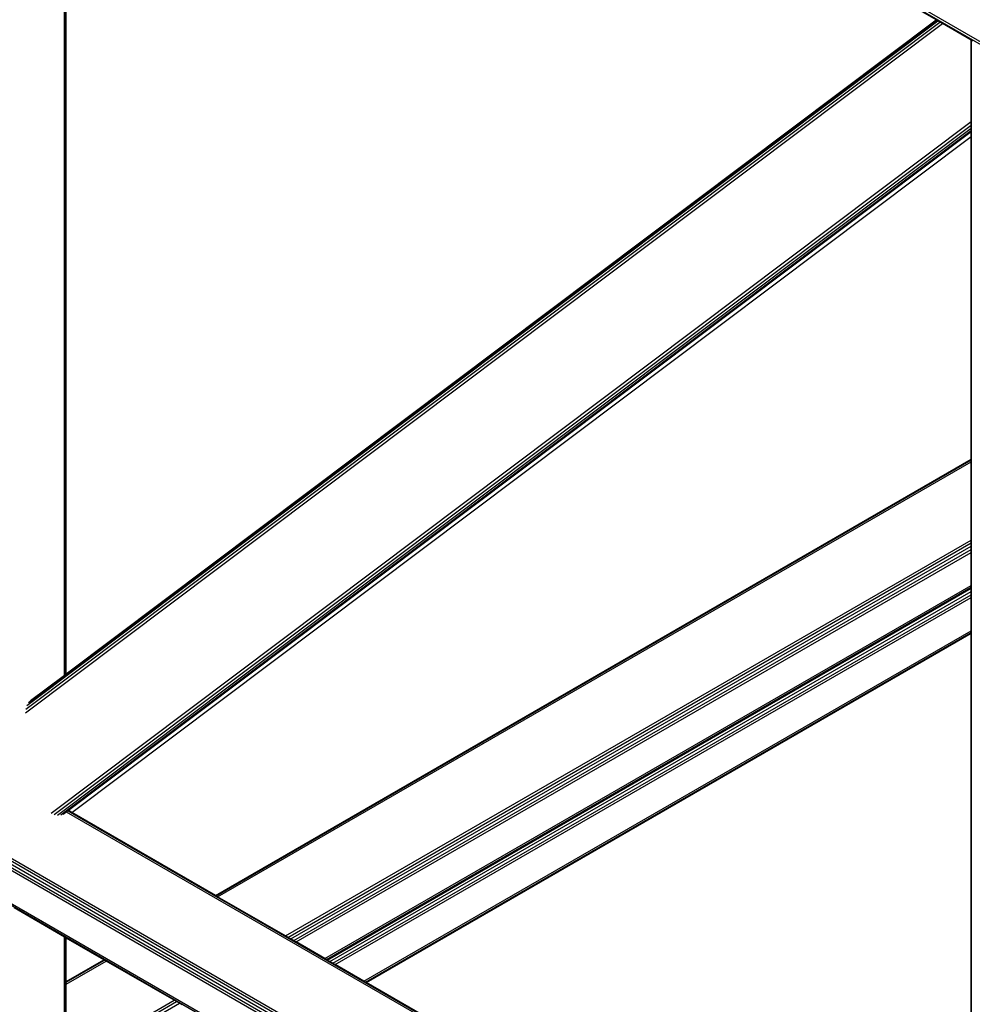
# Model space of a CAD drawing. Header units: millimetres. Extents: x 10 to 1250, y -62 to 528.
# Tile 529 of 656: x 598.94 to 599.97, y 508.99 to 510.06. Entities that reach past the tile are written whole.
import ezdxf

# ---------------------------------------------------------------- set-up
doc = ezdxf.new("R2010")
doc.units = ezdxf.units.MM
doc.header["$LTSCALE"] = 0.05

msp = doc.modelspace()

# ---------------------------------------------------------------- linework, layer by layer
at = {"color": 8}
for p, q in [((605.3218, 506.9506), (597.9541, 511.2043)), ((605.3218, 506.9477), (597.9547, 511.2011)), ((599.9285, 510.0605), (599.1438, 510.5136)), ((598.9866, 509.3522), (598.9866, 510.2379)), ((598.987, 509.3526), (598.987, 510.2387)), ((598.9852, 509.3512), (598.9852, 510.2354)), ((598.9428, 509.3103), (599.9353, 510.0566)), ((598.9433, 509.3144), (599.9325, 510.0582)), ((598.9445, 509.3184), (599.9302, 510.0595)), ((598.9463, 509.3216), (599.9288, 510.0603)), ((598.987, 509.3526), (599.9285, 510.0605)), ((599.9288, 510.0603), (599.9285, 510.0605)), ((599.9302, 510.0595), (599.9288, 510.0603)), ((599.9325, 510.0582), (599.9302, 510.0595)), ((599.9353, 510.0566), (599.9325, 510.0582)), ((599.9664, 510.0386), (599.9353, 510.0566)), ((599.9669, 510.0383), (599.9664, 510.0386)), ((599.9664, 509.9506), (599.9664, 510.0386)), ((599.9669, 509.951), (599.9669, 510.0383)), ((599.9683, 510.0375), (599.9669, 510.0383)), ((598.9706, 509.2018), (599.9664, 509.9506)), ((599.9664, 509.9506), (599.9669, 509.951)), ((599.9664, 509.9467), (599.9664, 509.9506)), ((599.9669, 509.9471), (599.9669, 509.951)), ((598.9739, 509.2004), (599.9664, 509.9467)), ((598.9776, 509.1997), (599.9664, 509.9432)), ((598.9811, 509.1998), (599.9664, 509.9408)), ((598.9838, 509.2008), (599.9664, 509.9396)), ((599.9664, 509.9467), (599.9669, 509.9471)), ((599.9664, 509.9432), (599.9664, 509.9467)), ((599.9664, 509.9432), (599.9669, 509.9436)), ((599.9664, 509.9408), (599.9664, 509.9432)), ((599.9664, 509.9408), (599.9669, 509.9411)), ((599.9664, 509.9396), (599.9664, 509.9408)), ((599.9664, 509.9396), (599.9669, 509.94)), ((599.9664, 509.9342), (599.9664, 509.9396)), ((599.9669, 509.9436), (599.9669, 509.9471)), ((599.9669, 509.9411), (599.9669, 509.9436)), ((599.9669, 509.94), (599.9669, 509.9411)), ((599.9669, 509.9345), (599.9669, 509.94)), ((598.9932, 509.2023), (599.9664, 509.9342)), ((599.9664, 509.9342), (599.9669, 509.9345)), ((599.9664, 509.5848), (599.9664, 509.9342)), ((599.9669, 509.5851), (599.9669, 509.9345)), ((599.1486, 509.1126), (599.9664, 509.5848)), ((599.1492, 509.1123), (599.9664, 509.5841)), ((599.1509, 509.1113), (599.9664, 509.5821)), ((599.9664, 509.5848), (599.9669, 509.5851)), ((599.9664, 509.5841), (599.9664, 509.5848)), ((599.9664, 509.5841), (599.9669, 509.5844)), ((599.9664, 509.5821), (599.9664, 509.5841)), ((599.9664, 509.5821), (599.9669, 509.5824)), ((599.9664, 509.4973), (599.9664, 509.5821)), ((599.9669, 509.5844), (599.9669, 509.5851)), ((599.9669, 509.5824), (599.9669, 509.5844)), ((599.9669, 509.4975), (599.9669, 509.5824)), ((599.2244, 509.0688), (599.9664, 509.4973)), ((599.227, 509.0673), (599.9664, 509.4943)), ((599.9664, 509.4973), (599.9669, 509.4975)), ((599.9664, 509.4943), (599.9664, 509.4973)), ((599.9664, 509.4943), (599.9669, 509.4945)), ((599.9664, 509.4907), (599.9664, 509.4943)), ((599.9669, 509.4945), (599.9669, 509.4975)), ((599.9669, 509.491), (599.9669, 509.4945)), ((599.2301, 509.0656), (599.9664, 509.4907)), ((599.2332, 509.0638), (599.9664, 509.4871)), ((599.2358, 509.0623), (599.9664, 509.4841)), ((599.9664, 509.4907), (599.9669, 509.491)), ((599.9664, 509.4871), (599.9664, 509.4907)), ((599.9664, 509.4871), (599.9669, 509.4874)), ((599.9664, 509.4841), (599.9664, 509.4871)), ((599.9664, 509.4841), (599.9669, 509.4844)), ((599.9664, 509.4483), (599.9664, 509.4841)), ((599.9669, 509.4874), (599.9669, 509.491)), ((599.9669, 509.4844), (599.9669, 509.4874)), ((599.9669, 509.4485), (599.9669, 509.4844)), ((599.9664, 509.4483), (599.9669, 509.4485)), ((599.9669, 509.4465), (599.9669, 509.4485)), ((599.2668, 509.0443), (599.9664, 509.4483)), ((599.2686, 509.0433), (599.9664, 509.4463)), ((599.2692, 509.043), (599.9664, 509.4455)), ((599.2694, 509.0428), (599.9664, 509.4453)), ((599.2725, 509.0411), (599.9664, 509.4417)), ((599.2756, 509.0393), (599.9664, 509.4381)), ((599.9664, 509.4463), (599.9664, 509.4483)), ((599.9664, 509.4463), (599.9669, 509.4465)), ((599.9664, 509.4455), (599.9664, 509.4463)), ((599.9664, 509.4455), (599.9669, 509.4458)), ((599.9664, 509.4453), (599.9669, 509.4455)), ((599.9664, 509.4453), (599.9664, 509.4455)), ((599.9664, 509.4417), (599.9664, 509.4453)), ((599.9664, 509.4417), (599.9669, 509.442)), ((599.9664, 509.4381), (599.9664, 509.4417)), ((599.9664, 509.4381), (599.9669, 509.4384)), ((599.9664, 509.4351), (599.9664, 509.4381)), ((599.9669, 509.4458), (599.9669, 509.4465)), ((599.9669, 509.4455), (599.9669, 509.4458)), ((599.9669, 509.442), (599.9669, 509.4455)), ((599.9669, 509.4384), (599.9669, 509.442)), ((599.9669, 509.4354), (599.9669, 509.4384)), ((599.2782, 509.0378), (599.9664, 509.4351)), ((599.9664, 509.4351), (599.9669, 509.4354)), ((599.9664, 509.3993), (599.9664, 509.4351)), ((599.9669, 509.3996), (599.9669, 509.4354)), ((599.3092, 509.0198), (599.9664, 509.3993)), ((599.311, 509.0188), (599.9664, 509.3973)), ((599.3116, 509.0185), (599.9664, 509.3966)), ((599.9664, 509.3993), (599.9669, 509.3996)), ((599.9664, 509.3973), (599.9664, 509.3993)), ((599.9664, 509.3973), (599.9669, 509.3975)), ((599.9664, 509.3966), (599.9664, 509.3973)), ((599.9664, 509.3966), (599.9669, 509.3968)), ((599.9664, 508.7884), (599.9664, 509.3966)), ((599.9669, 509.3975), (599.9669, 509.3996)), ((599.9669, 509.3968), (599.9669, 509.3975)), ((599.9669, 508.7893), (599.9669, 509.3968)), ((598.9485, 509.3236), (598.9852, 509.3512)), ((598.9852, 509.3512), (598.9866, 509.3522)), ((598.9866, 509.3522), (598.987, 509.3526)), ((599.9664, 508.6397), (598.9893, 509.2039)), ((598.9932, 509.2023), (598.9901, 509.2041)), ((599.9451, 508.555), (598.8395, 509.1934)), ((599.9464, 508.5579), (598.8407, 509.1962)), ((599.9482, 508.5604), (598.8426, 509.1987)), ((599.9504, 508.5621), (598.8448, 509.2004)), ((599.9664, 508.6377), (598.9875, 509.2029)), ((599.1486, 509.1126), (598.9932, 509.2023)), ((599.9447, 508.5523), (598.8391, 509.1906)), ((599.9447, 508.5164), (598.8391, 509.1547)), ((599.9451, 508.5141), (598.8395, 509.1525)), ((599.1492, 509.1123), (599.1486, 509.1126)), ((599.1509, 509.1113), (599.1492, 509.1123)), ((599.2244, 509.0688), (599.1509, 509.1113)), ((598.9852, 509.0677), (598.9306, 509.0992)), ((598.9852, 509.0183), (598.9852, 509.0677)), ((598.9866, 509.0669), (598.9852, 509.0677)), ((598.9866, 509.0191), (598.9866, 509.0669)), ((598.987, 509.0666), (598.9866, 509.0669)), ((598.987, 509.0194), (598.987, 509.0666)), ((599.0279, 509.043), (598.987, 509.0666)), ((599.227, 509.0673), (599.2244, 509.0688)), ((599.2301, 509.0656), (599.227, 509.0673)), ((599.2332, 509.0638), (599.2301, 509.0656)), ((599.2358, 509.0623), (599.2332, 509.0638)), ((599.2668, 509.0443), (599.2358, 509.0623)), ((599.2686, 509.0433), (599.2668, 509.0443)), ((598.987, 509.0194), (599.0279, 509.043)), ((598.987, 509.0187), (599.0285, 509.0426)), ((598.987, 509.0166), (599.0303, 509.0416)), ((599.0285, 509.0426), (599.0279, 509.043)), ((599.0303, 509.0416), (599.0285, 509.0426)), ((599.1038, 508.9992), (599.0303, 509.0416)), ((599.2692, 509.043), (599.2686, 509.0433)), ((599.2694, 509.0428), (599.2692, 509.043)), ((599.2725, 509.0411), (599.2694, 509.0428)), ((599.2756, 509.0393), (599.2725, 509.0411)), ((599.2782, 509.0378), (599.2756, 509.0393)), ((599.3092, 509.0198), (599.2782, 509.0378)), ((598.9852, 509.0183), (598.9866, 509.0191)), ((598.9852, 509.0176), (598.9866, 509.0184)), ((598.9852, 509.0176), (598.9852, 509.0183)), ((598.9852, 509.0156), (598.9852, 509.0176)), ((598.9852, 509.0156), (598.9866, 509.0164)), ((598.9852, 508.9307), (598.9852, 509.0156)), ((598.9866, 509.0191), (598.987, 509.0194)), ((598.9866, 509.0184), (598.9866, 509.0191)), ((598.9866, 509.0184), (598.987, 509.0187)), ((598.9866, 509.0164), (598.9866, 509.0184)), ((598.9866, 509.0164), (598.987, 509.0166)), ((598.9866, 508.9315), (598.9866, 509.0164)), ((598.987, 509.0187), (598.987, 509.0194)), ((598.987, 509.0166), (598.987, 509.0187)), ((598.987, 508.9318), (598.987, 509.0166)), ((599.311, 509.0188), (599.3092, 509.0198)), ((599.3116, 509.0185), (599.311, 509.0188)), ((599.9058, 508.6754), (599.3116, 509.0185)), ((598.987, 508.9318), (599.1038, 508.9992)), ((598.987, 508.9288), (599.1064, 508.9977)), ((598.987, 508.9252), (599.1095, 508.9959)), ((599.1064, 508.9977), (599.1038, 508.9992)), ((599.1095, 508.9959), (599.1064, 508.9977)), ((599.1125, 508.9941), (599.1095, 508.9959))]:
    msp.add_line(p, q, dxfattribs=at)

doc.saveas('drawing.dxf')
